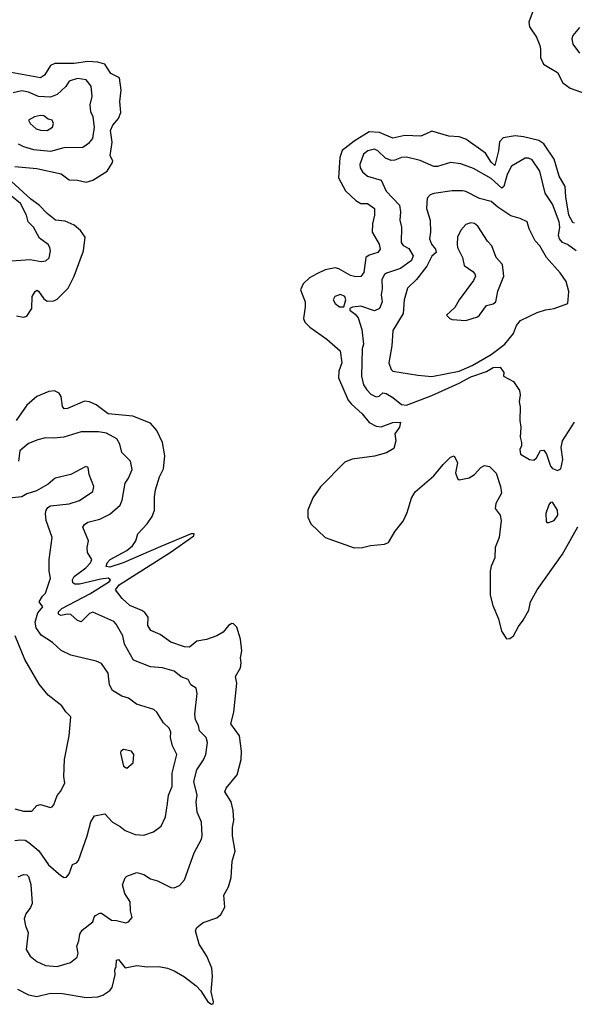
# Model space of a CAD drawing. Extents: x 1246230 to 1426786, y 660032 to 763141.
# Tile 413 of 566: x 1403423 to 1406694, y 668171 to 673978. Entities that reach past the tile are written whole.
import ezdxf

# ---------------------------------------------------------------- set-up
doc = ezdxf.new("R2010")
doc.units = 0

msp = doc.modelspace()

# ---------------------------------------------------------------- linework, layer by layer
at = {"layer": '0CON10XD'}
for points in [[(1406452.7, 674032.7), (1406426.1, 673963.9), (1406429.2, 673935), (1406471.9, 673875), (1406492, 673825), (1406494.3, 673804.3), (1406495.5, 673755), (1406511.9, 673715), (1406595, 673666.9), (1406626.9, 673605), (1406669.2, 673575), (1406765, 673541.2)], [(1406725, 673931.2), (1406686, 673885), (1406679.2, 673865), (1406685, 673833.3), (1406725, 673780.8)], [(1403939.4, 673085), (1403971.1, 673135), (1403972.2, 673145), (1403956.5, 673175), (1403968.7, 673255), (1403958.9, 673325), (1403973.3, 673356.7), (1404005, 673396.2), (1404018.9, 673431.1), (1404014.7, 673495), (1404022.4, 673562.4), (1404011.2, 673635), (1403961.2, 673661.2), (1403925, 673715.4), (1403885, 673726.7), (1403825, 673730.9), (1403745, 673720), (1403631.1, 673718.9), (1403605, 673708.1), (1403570.1, 673649.9), (1403545, 673635.8), (1403373.4, 673666.6)], [(1403415, 673245.5), (1403445, 673229.3), (1403505, 673211.8), (1403607.6, 673202.4), (1403685, 673223.5), (1403795, 673225.5), (1403835, 673253.1), (1403855, 673277.5), (1403863.5, 673345), (1403856.3, 673405), (1403843.1, 673435), (1403839.2, 673475), (1403850.7, 673525), (1403845, 673585.8), (1403815, 673622.7), (1403765, 673631.2), (1403715, 673615.5), (1403695, 673584.5), (1403645, 673535.9), (1403605, 673521), (1403535, 673525.2), (1403475, 673550.9), (1403435, 673559.2), (1403385, 673545.8)], [(1403585, 673324.6), (1403616.7, 673345), (1403621.9, 673365), (1403615, 673386), (1403591.7, 673391.7), (1403565, 673411.6), (1403545, 673413.6), (1403510, 673405), (1403474.4, 673385), (1403485.8, 673365), (1403520, 673335), (1403545, 673326.5), (1403585, 673324.6)], [(1406695, 672777.5), (1406685, 672781.9), (1406662.4, 672825), (1406643.9, 672933.9), (1406640.5, 672995), (1406604.7, 673055), (1406575.7, 673155), (1406515.3, 673245), (1406485, 673265.7), (1406395, 673287.4), (1406345, 673292.2), (1406275, 673280.8), (1406252.3, 673257.7), (1406246.4, 673205), (1406225, 673118.5), (1406205, 673137.9), (1406170.7, 673190.7), (1406055, 673274.1), (1406015, 673287.3), (1405955, 673291.4), (1405855, 673321.4), (1405820.8, 673305), (1405788.3, 673291.7), (1405695, 673295.7), (1405625, 673280), (1405545, 673313.5), (1405483.9, 673316.1), (1405395, 673261.2), (1405325, 673206.8), (1405311.4, 673165), (1405303.2, 673045), (1405345, 672969.4), (1405405, 672910.9), (1405435, 672894), (1405475, 672894.6), (1405515.5, 672865), (1405516.7, 672825), (1405503.9, 672775), (1405501.3, 672725), (1405543.1, 672655), (1405549.2, 672625), (1405535.3, 672604.7), (1405485, 672590), (1405465.5, 672575), (1405452.6, 672487.4), (1405435, 672464.4), (1405405, 672460.9), (1405375, 672468.8), (1405305, 672509.2), (1405284.5, 672514.5), (1405225, 672502.5), (1405175, 672479.4), (1405133.5, 672455), (1405095, 672420.8), (1405080, 672385), (1405106.4, 672315), (1405107.7, 672285), (1405096.7, 672215), (1405104.4, 672195), (1405134.4, 672165), (1405234.1, 672094.1), (1405313.5, 672025), (1405322.7, 671955), (1405305.3, 671905), (1405304, 671865), (1405361.1, 671735), (1405380.4, 671710.4), (1405443.2, 671653.2), (1405485, 671602.1), (1405525, 671580.8), (1405555, 671577.7), (1405625, 671602), (1405670, 671605), (1405663.3, 671575), (1405635.5, 671535), (1405642.3, 671495), (1405630.4, 671449.6), (1405587.3, 671422.7), (1405515, 671404.7), (1405383.6, 671386.4), (1405341.2, 671368.8), (1405196.7, 671223.3), (1405151.7, 671158.3), (1405123.2, 671085), (1405122.3, 671045), (1405140, 671005), (1405225, 670924.5), (1405395, 670863.8), (1405445.4, 670864.6), (1405492.8, 670877.2), (1405575, 670884.6), (1405598.1, 670895), (1405637.9, 670962.1), (1405685, 671020.8), (1405708.1, 671071.9), (1405735, 671156), (1405755, 671194), (1405865, 671288.2), (1405920.6, 671355), (1405965, 671398.1), (1405985.5, 671405.5), (1406005.9, 671364.1), (1405994, 671305), (1406005, 671272.5), (1406015, 671263.8), (1406075, 671276), (1406105.7, 671295), (1406143, 671337), (1406165, 671348.7), (1406195, 671343.3), (1406233.7, 671303.7), (1406259.1, 671225), (1406265.6, 671185), (1406232.2, 671125), (1406226.9, 671095), (1406257.3, 671055), (1406262.7, 671025), (1406250.4, 670925), (1406227.9, 670865), (1406225.6, 670805), (1406204.6, 670755.4), (1406198.9, 670725), (1406197.5, 670585), (1406214.2, 670524.2), (1406247.5, 670445), (1406265, 670372.5), (1406295, 670326.2), (1406315, 670328), (1406335.8, 670345), (1406365, 670398.8), (1406393.6, 670436.4), (1406425.6, 670495), (1406436.7, 670545), (1406475.5, 670615), (1406624.7, 670825), (1406715, 670986.9)], [(1406705, 672615.4), (1406655, 672652.8), (1406624.5, 672665), (1406607.8, 672685), (1406601.8, 672705), (1406610, 672755), (1406604.7, 672785), (1406565, 672890), (1406523.2, 672955), (1406491.1, 673085), (1406445, 673151.3), (1406425, 673162), (1406405, 673161.3), (1406323.1, 673115), (1406297.9, 673065), (1406278.8, 672995), (1406266.1, 672983.9), (1406205, 673041.7), (1406099.7, 673099.7), (1406025, 673128.9), (1405965, 673136.2), (1405887.2, 673112.8), (1405865, 673112.2), (1405785, 673146.9), (1405705, 673166.9), (1405675, 673164.6), (1405635, 673148.8), (1405615, 673147.7), (1405580.8, 673160.8), (1405535.2, 673205.2), (1405515, 673213.9), (1405477.5, 673205), (1405451.5, 673185), (1405429.6, 673125), (1405431.8, 673105), (1405445, 673080), (1405475, 673055.4), (1405555, 673031.4), (1405585, 672966.9), (1405664.1, 672885), (1405669.3, 672845), (1405666.1, 672795), (1405676, 672755), (1405672.7, 672665), (1405685, 672645.7), (1405718.8, 672628.8), (1405744.2, 672585), (1405735, 672557.8), (1405669.3, 672510.7), (1405586.2, 672483.8), (1405574.3, 672475.7), (1405558.8, 672445), (1405561.7, 672391.7), (1405554.7, 672355), (1405561.1, 672315), (1405545, 672274.4), (1405515, 672260.5), (1405435, 672288.2), (1405387, 672283), (1405370, 672275), (1405371.2, 672265), (1405402.3, 672242.3), (1405419.3, 672219.3), (1405440.9, 672150.9), (1405451.2, 672065), (1405443.3, 672036.7), (1405439.7, 671875), (1405450.8, 671825), (1405470.5, 671795), (1405495, 671770.4), (1405525, 671754.6), (1405542.7, 671757.3), (1405565, 671776.7), (1405585, 671773.3), (1405625, 671750.6), (1405675, 671709), (1405705, 671704.2), (1405855, 671762.5), (1406016.2, 671833.8), (1406085, 671871.3), (1406177.1, 671902.9), (1406215, 671926.2), (1406258, 671928), (1406278, 671898), (1406276.7, 671875), (1406335, 671843.8), (1406371.2, 671791.2), (1406375.7, 671765), (1406369.2, 671725), (1406375.8, 671695), (1406372.5, 671615), (1406379.2, 671575), (1406374.3, 671515), (1406383.9, 671483.9), (1406383.8, 671465), (1406373.9, 671443.9), (1406377.5, 671415), (1406430, 671385), (1406455, 671381.2), (1406471.2, 671395), (1406495, 671437.5), (1406515, 671440), (1406531.2, 671415), (1406554, 671345), (1406565, 671332), (1406595, 671320), (1406615, 671330), (1406626, 671385), (1406617.5, 671455), (1406624.2, 671495), (1406695, 671604.2)], [(1403395, 673111.6), (1403525, 673101.4), (1403668.7, 673068.7), (1403715, 673033.6), (1403765, 673031.8), (1403815, 673019.2), (1403855, 673031.5), (1403939.4, 673085)], [(1403405, 672232.3), (1403445, 672224.3), (1403465, 672230), (1403493.8, 672275), (1403495.9, 672345), (1403514, 672376), (1403525, 672382.1), (1403535, 672377.3), (1403565, 672331.8), (1403585, 672318.4), (1403625, 672320.8), (1403645, 672330.5), (1403709.1, 672395), (1403744.2, 672465), (1403799.4, 672615), (1403808.5, 672695), (1403782.1, 672735), (1403745, 672766.9), (1403690.4, 672790.4), (1403635, 672796.4), (1403584.3, 672834.3), (1403538, 672885), (1403489.7, 672919.7), (1403374.5, 673024.5)], [(1405855, 671874.4), (1406015, 671905.6), (1406091.5, 671938.5), (1406205, 672003.8), (1406285.3, 672064.7), (1406335, 672127.5), (1406352.5, 672175), (1406377.5, 672205), (1406475, 672251.9), (1406525, 672267.5), (1406575, 672274.2), (1406656.7, 672305), (1406661.4, 672375), (1406645.6, 672435), (1406611.4, 672485), (1406531.1, 672575), (1406490.5, 672645), (1406463.5, 672673.5), (1406427.5, 672745), (1406416.1, 672786.1), (1406375.5, 672805.5), (1406320.9, 672820.9), (1406243.1, 672873.1), (1406203.3, 672905), (1406135, 672924), (1406055, 672964.6), (1406035, 672968.5), (1405975, 672968.2), (1405865, 672953.5), (1405844.6, 672945.4), (1405826.9, 672925), (1405822.2, 672865), (1405844.5, 672795), (1405846.2, 672725), (1405840.8, 672685), (1405852.7, 672655), (1405876.4, 672625), (1405879.7, 672605), (1405855, 672583.8), (1405825.3, 672525), (1405763.4, 672446.6), (1405711.5, 672395), (1405691.5, 672325), (1405685.9, 672245), (1405623.2, 672145), (1405617.7, 672055), (1405601.2, 671955), (1405614.2, 671915), (1405625, 671904.4), (1405771.9, 671881.9), (1405855, 671874.4)], [(1403374.6, 672555.4), (1403485, 672564.6), (1403548.9, 672551.1), (1403576.7, 672556.7), (1403596.7, 672573.3), (1403605.8, 672615), (1403600.8, 672635), (1403591.4, 672651.4), (1403540.4, 672690.4), (1403504.5, 672755), (1403474, 672785), (1403464.2, 672825), (1403427.5, 672895), (1403375, 672937.6)], [(1406055, 672204.7), (1406123.6, 672226.4), (1406136.2, 672235), (1406177.5, 672292.5), (1406215, 672301.4), (1406232.5, 672315), (1406243, 672377), (1406278, 672465), (1406271.2, 672535), (1406233.3, 672575), (1406208.6, 672645), (1406182.5, 672672.5), (1406125, 672759.4), (1406105, 672775.6), (1406085, 672779.4), (1406055, 672770), (1406025, 672736), (1406004.6, 672695), (1406003.6, 672653.6), (1406005.7, 672635), (1406034, 672575), (1406045, 672527.5), (1406095, 672493.3), (1406108.3, 672478.3), (1406110.8, 672465), (1406099.8, 672440.2), (1406014.5, 672325.5), (1405989.1, 672280.9), (1405941.2, 672235), (1405960.8, 672215), (1405975, 672210), (1406055, 672204.7)], [(1405335, 672283.8), (1405346, 672325), (1405340, 672345), (1405315, 672356.9), (1405281.2, 672345), (1405272.5, 672325), (1405284.2, 672305), (1405310, 672285), (1405335, 672283.8)], [(1403409.9, 668259.9), (1403475, 668227.3), (1403525, 668216.4), (1403605, 668236.1), (1403675, 668235.4), (1403815, 668211.5), (1403885, 668214.6), (1403914.1, 668225.9), (1403955, 668253.1), (1403969.5, 668270.5), (1403986.2, 668345), (1403984, 668375), (1403992.1, 668395), (1403995, 668430.8), (1404005, 668435.3), (1404045, 668387.1), (1404115, 668399.5), (1404175, 668391.9), (1404244.2, 668394.2), (1404295, 668383.8), (1404335, 668368), (1404395, 668332.9), (1404465, 668280.8), (1404491.4, 668251.4), (1404533.8, 668185), (1404555, 668171.2), (1404565, 668173.3), (1404567.1, 668185), (1404552, 668245), (1404560, 668335), (1404556.2, 668385), (1404527.5, 668455), (1404481.4, 668525), (1404460, 668605), (1404467.5, 668625), (1404505, 668654.2), (1404585, 668682), (1404608.8, 668701.2), (1404632.9, 668745), (1404628.1, 668815), (1404654.4, 668865), (1404670.9, 668919.1), (1404676.9, 669015), (1404693.3, 669075), (1404678.8, 669165), (1404678.5, 669215), (1404686.9, 669255), (1404682.7, 669315), (1404670, 669365), (1404633.1, 669425), (1404640.6, 669445), (1404705.5, 669525), (1404728.9, 669615), (1404732.1, 669665), (1404719.1, 669755), (1404669.4, 669825), (1404685.8, 669894.2), (1404704.8, 670064.8), (1404695.3, 670105), (1404725.8, 670155), (1404730, 670185), (1404724.7, 670215), (1404734.1, 670255), (1404726.5, 670325), (1404703.6, 670395), (1404685, 670415.6), (1404675, 670416.9), (1404654.6, 670405.4), (1404623.1, 670366.9), (1404585, 670344.4), (1404525, 670322.7), (1404467.3, 670312.7), (1404425, 670278), (1404395, 670279.4), (1404315, 670306.4), (1404252.6, 670352.6), (1404196.2, 670375), (1404178.4, 670405), (1404180.4, 670455), (1404161.3, 670481.3), (1404144.1, 670494.1), (1404072.8, 670522.8), (1404027.5, 670565), (1403988.5, 670615), (1404010.6, 670645), (1404310.3, 670835), (1404451.2, 670935), (1404452.5, 670945), (1404435, 670946.2), (1404255, 670871.2), (1404033.2, 670775), (1403955, 670749.6), (1403932.7, 670752.7), (1403938.9, 670775), (1403957.5, 670795), (1404055, 670846.9), (1404089.1, 670875), (1404108.1, 670905), (1404119.1, 670945), (1404175.6, 671005), (1404205, 671048), (1404218.5, 671085), (1404218.2, 671165), (1404224.5, 671205), (1404248.6, 671281.4), (1404270.8, 671329.2), (1404280, 671405), (1404265.4, 671485.4), (1404232.5, 671555), (1404195, 671599.4), (1404090.4, 671640.4), (1403944.3, 671654.3), (1403875, 671705.9), (1403835, 671724.7), (1403805, 671727.8), (1403705, 671685.4), (1403685, 671683.6), (1403675, 671696.2), (1403667.1, 671755), (1403656.4, 671776.4), (1403629.4, 671789.4), (1403595, 671785.4), (1403525, 671755.5), (1403464.6, 671705), (1403402.7, 671615)], [(1403415, 668922.2), (1403445, 668937.5), (1403465.6, 668935.6), (1403475.5, 668925.5), (1403488.1, 668878.1), (1403497.1, 668765), (1403487.7, 668742.3), (1403458.5, 668705), (1403449.5, 668675), (1403456.7, 668635), (1403473.1, 668595), (1403462.2, 668495), (1403485.8, 668455), (1403525, 668422.9), (1403575, 668401.1), (1403645, 668393.6), (1403722.6, 668417.4), (1403761.7, 668448.3), (1403767.3, 668472.7), (1403759.2, 668515), (1403772.9, 668545), (1403777.5, 668585), (1403791.3, 668608.7), (1403855, 668656.7), (1403862.5, 668685), (1403871.2, 668695), (1403895, 668709.2), (1403905, 668708.6), (1403965, 668668), (1403995, 668666.2), (1404048.3, 668651.7), (1404065, 668657.5), (1404085.9, 668684.1), (1404077.5, 668722.5), (1404075.7, 668775), (1404044.2, 668825), (1404030, 668875), (1404045, 668916.7), (1404055, 668926.2), (1404115, 668949.2), (1404155, 668936.7), (1404195, 668911.4), (1404235, 668900), (1404315, 668860), (1404335, 668858.8), (1404365, 668871.2), (1404396, 668905), (1404452.7, 669065), (1404495.4, 669144.6), (1404499.5, 669165), (1404494.6, 669245), (1404470, 669305), (1404464.7, 669365), (1404470, 669405), (1404450.7, 669485), (1404467.9, 669555), (1404507.3, 669612.7), (1404520.9, 669645), (1404531.2, 669715), (1404523.5, 669745), (1404484.6, 669785), (1404478.5, 669815), (1404459.9, 669849.9), (1404456.7, 669883.3), (1404470.9, 670005), (1404465, 670036.2), (1404433.3, 670055), (1404417.3, 670087.3), (1404375, 670101.9), (1404335, 670135.5), (1404265, 670155.4), (1404195, 670160.8), (1404095, 670201.5), (1404041.4, 670295), (1404031.9, 670345), (1403993.1, 670413.1), (1403978.5, 670428.5), (1403855, 670483.1), (1403835, 670475.5), (1403785, 670426.2), (1403765, 670435.4), (1403725, 670470.6), (1403705, 670472.2), (1403665, 670463.3), (1403651.2, 670471.2), (1403652.3, 670485), (1403671.6, 670505), (1403837.6, 670592.4), (1403953.3, 670665), (1403959.2, 670675), (1403944.5, 670684.5), (1403901.3, 670678.7), (1403775, 670648.5), (1403749, 670649), (1403737.2, 670657.2), (1403734.7, 670675), (1403745.3, 670695), (1403812.7, 670745), (1403840, 670775), (1403848.6, 670795), (1403823.1, 670835), (1403821.5, 670865), (1403829.1, 670905), (1403795.6, 670985), (1403805, 671001.1), (1403825.7, 671015), (1403895, 671031.8), (1403955, 671062.5), (1404016.2, 671115), (1404027.9, 671145), (1404044.4, 671245), (1404065.5, 671275), (1404086.4, 671325), (1404076.7, 671375), (1404025, 671425.8), (1404013.1, 671475), (1403996, 671506), (1403935, 671539.5), (1403887.4, 671547.4), (1403785, 671548.1), (1403683.9, 671516.1), (1403625, 671509.5), (1403575, 671511.9), (1403530.5, 671499.5), (1403475, 671479.4), (1403424, 671436), (1403416, 671375)], [(1403395, 669136.5), (1403425, 669142.1), (1403455, 669138.7), (1403476.3, 669126.3), (1403536.1, 669076.1), (1403593.9, 668993.9), (1403665, 668930), (1403685, 668920), (1403698.8, 668921.2), (1403715, 668940), (1403734, 668995), (1403758.8, 669005), (1403770.7, 669019.3), (1403821.9, 669165), (1403842.6, 669247.4), (1403865, 669282.5), (1403925, 669294.3), (1403970.6, 669245), (1404015, 669220.5), (1404045, 669195.6), (1404105, 669172.5), (1404155, 669168.2), (1404212.2, 669187.8), (1404257.9, 669222.1), (1404282.4, 669277.6), (1404294.7, 669355.3), (1404301.3, 669405), (1404323.1, 669455), (1404321.8, 669535), (1404350.9, 669645), (1404325.3, 669695.3), (1404313.5, 669745), (1404315.4, 669775.4), (1404305, 669800), (1404271.5, 669831.5), (1404231.5, 669895), (1404215, 669910), (1404112, 669942), (1404065, 669975.8), (1404025, 669989.4), (1403971.5, 670021.5), (1403953.3, 670055), (1403945, 670123.8), (1403905, 670181.9), (1403875, 670194.4), (1403725, 670229.4), (1403668.2, 670258.2), (1403616.2, 670305), (1403549.1, 670349.1), (1403520.8, 670390.8), (1403514.1, 670425), (1403529.2, 670480.8), (1403560, 670515), (1403538.8, 670545), (1403558.3, 670578.3), (1403575, 670596.2), (1403605.6, 670685), (1403597.8, 670725), (1403596.5, 670795), (1403614.4, 670924.4), (1403578.5, 671025), (1403574.4, 671065), (1403579.2, 671085), (1403588.6, 671101.4), (1403605, 671110.8), (1403715, 671122.2), (1403775, 671141.9), (1403853.8, 671195), (1403861.4, 671225), (1403833.3, 671295), (1403827.3, 671337.3), (1403813.6, 671343.6), (1403725, 671295.6), (1403632.5, 671275), (1403590.5, 671239.5), (1403521.3, 671198.7), (1403465, 671182.5), (1403436.1, 671163.9), (1403305, 671151.1)], [(1406532.5, 671012.5), (1406545, 671013.3), (1406575, 671023.8), (1406596.7, 671055), (1406595.7, 671085), (1406565, 671132.5), (1406555, 671130), (1406545, 671116.7), (1406525.6, 671065.6), (1406528.3, 671018.3), (1406532.5, 671012.5)], [(1403395, 669324.2), (1403445, 669310), (1403495, 669310.8), (1403525, 669343.3), (1403545, 669348.8), (1403605, 669332), (1403615, 669336.2), (1403625, 669347.5), (1403645, 669402.5), (1403664.1, 669425.9), (1403689.2, 669475), (1403682.7, 669515), (1403686.9, 669615), (1403715.8, 669755), (1403725, 669867.5), (1403695, 669896.2), (1403670.9, 669930.9), (1403590.6, 669995), (1403538.5, 670058.5), (1403452.7, 670205), (1403395.5, 670345)], [(1404055, 669563.3), (1404093.3, 669595), (1404096.7, 669645), (1404083.6, 669663.6), (1404035, 669673.3), (1404020, 669665), (1404017, 669653), (1404036.4, 669576.4), (1404055, 669563.3)]]:
    msp.add_lwpolyline(points, dxfattribs=at)

doc.saveas('drawing.dxf')
